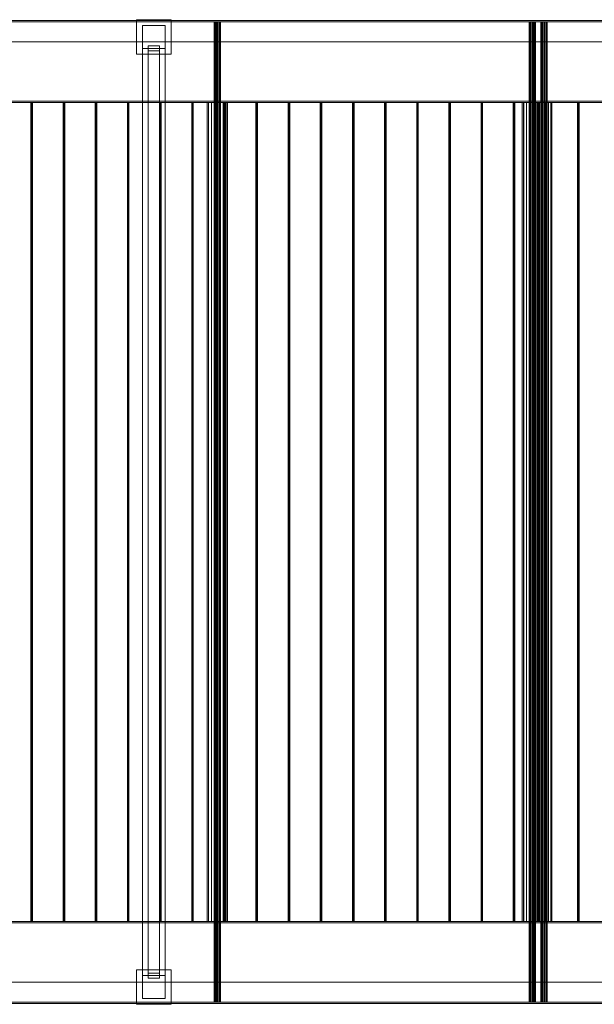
# Model space of a CAD drawing. Header units: millimetres. Extents: x -2233 to 65662, y -50530 to 6847.
# Tile 665 of 802: x 35189 to 36944, y -19502 to -16498. Entities that reach past the tile are written whole.
import ezdxf

# ---------------------------------------------------------------- set-up
doc = ezdxf.new("R2010")
doc.units = ezdxf.units.MM
doc.layers.add('superior_C03', color=7, linetype='Continuous', lineweight=0)

msp = doc.modelspace()

# ---------------------------------------------------------------- linework, layer by layer
at = {"layer": 'superior_C03'}
for p, q in [((40366.023, -16500), (26559.602, -16500)), ((26559.602, -16504), (40366.023, -16504)), ((26560.355, -16500), (40366.776, -16500)), ((40459.439, -16500), (26653.018, -16500)), ((26653.771, -16500), (40460.192, -16500)), ((40460.192, -16504), (26653.771, -16504)), ((35545.982, -16602.5), (35545.982, -16497.5)), ((35545.982, -16497.5), (35650.982, -16497.5)), ((35563.482, -16585), (35563.482, -16515)), ((35563.482, -16515), (35633.482, -16515)), ((35633.482, -16515), (35633.482, -16585)), ((35650.982, -16497.5), (35650.982, -16602.5)), ((35784.075, -16504), (35782.607, -16504)), ((35782.607, -16504), (35782.634, -16504)), ((35782.607, -16504), (35782.607, -19496)), ((35782.634, -16504), (35784.152, -16504)), ((35782.634, -16504), (35782.634, -19496)), ((35786.815, -16504), (35784.075, -16504)), ((35784.075, -16504), (35784.075, -19496)), ((35784.152, -16504), (35786.93, -16504)), ((35784.152, -16504), (35784.152, -19496)), ((35790.41, -16504), (35786.815, -16504)), ((35786.815, -16504), (35786.815, -19496)), ((35786.93, -16504), (35790.545, -16504)), ((35786.93, -16504), (35786.93, -19496)), ((35794.311, -16504), (35790.41, -16504)), ((35790.41, -16504), (35790.41, -19496)), ((35790.545, -16504), (35794.446, -16504)), ((35790.545, -16504), (35790.545, -19496)), ((35797.926, -16504), (35794.311, -16504)), ((35794.311, -16504), (35794.311, -19496)), ((35794.446, -16504), (35798.041, -16504)), ((35794.446, -16504), (35794.446, -19496)), ((35800.704, -16504), (35797.926, -16504)), ((35797.926, -16504), (35797.926, -19496)), ((35798.041, -16504), (35800.781, -16504)), ((35798.041, -16504), (35798.041, -19496)), ((35802.222, -16504), (35800.704, -16504)), ((35800.704, -16504), (35800.704, -19496)), ((35800.781, -16504), (35802.249, -16504)), ((35800.781, -16504), (35800.781, -19496)), ((35802.249, -16504), (35802.222, -16504)), ((35802.222, -16504), (35802.222, -19496)), ((35802.249, -19496), (35802.249, -16504)), ((36746.537, -16504), (36745.069, -16504)), ((36745.069, -16504), (36745.096, -16504)), ((36745.069, -16504), (36745.069, -19496)), ((36745.096, -16504), (36746.614, -16504)), ((36745.096, -16504), (36745.096, -19496)), ((36749.277, -16504), (36746.537, -16504)), ((36746.537, -16504), (36746.537, -19496)), ((36746.614, -16504), (36749.392, -16504)), ((36746.614, -16504), (36746.614, -19496)), ((36752.872, -16504), (36749.277, -16504)), ((36749.277, -16504), (36749.277, -19496)), ((36749.392, -16504), (36753.007, -16504)), ((36749.392, -16504), (36749.392, -19496)), ((36756.773, -16504), (36752.872, -16504)), ((36752.872, -16504), (36752.872, -19496)), ((36753.007, -16504), (36756.908, -16504)), ((36753.007, -16504), (36753.007, -19496)), ((36760.388, -16504), (36756.773, -16504)), ((36756.773, -16504), (36756.773, -19496)), ((36756.908, -16504), (36760.503, -16504)), ((36756.908, -16504), (36756.908, -19496)), ((36763.166, -16504), (36760.388, -16504)), ((36760.388, -16504), (36760.388, -19496)), ((36760.503, -16504), (36763.243, -16504)), ((36760.503, -16504), (36760.503, -19496)), ((36764.684, -16504), (36763.166, -16504)), ((36763.166, -16504), (36763.166, -19496)), ((36763.243, -16504), (36764.711, -16504)), ((36763.243, -16504), (36763.243, -19496)), ((36764.711, -16504), (36764.684, -16504)), ((36764.684, -16504), (36764.684, -19496)), ((36764.711, -19496), (36764.711, -16504)), ((36781.757, -16504), (36780.288, -16504)), ((36780.288, -16504), (36780.315, -16504)), ((36780.288, -16504), (36780.288, -19496)), ((36780.315, -16504), (36781.833, -16504)), ((36780.315, -16504), (36780.315, -19496)), ((36784.497, -16504), (36781.757, -16504)), ((36781.757, -16504), (36781.757, -19496)), ((36781.833, -16504), (36784.611, -16504)), ((36781.833, -16504), (36781.833, -19496)), ((36788.091, -16504), (36784.497, -16504)), ((36784.497, -16504), (36784.497, -19496)), ((36784.611, -16504), (36788.226, -16504)), ((36784.611, -16504), (36784.611, -19496)), ((36791.993, -16504), (36788.091, -16504)), ((36788.091, -16504), (36788.091, -19496)), ((36788.226, -16504), (36792.128, -16504)), ((36788.226, -16504), (36788.226, -19496)), ((36795.608, -16504), (36791.993, -16504)), ((36791.993, -16504), (36791.993, -19496)), ((36792.128, -16504), (36795.722, -16504)), ((36792.128, -16504), (36792.128, -19496)), ((36798.386, -16504), (36795.608, -16504)), ((36795.608, -16504), (36795.608, -19496)), ((36795.722, -16504), (36798.462, -16504)), ((36795.722, -16504), (36795.722, -19496)), ((36799.904, -16504), (36798.386, -16504)), ((36798.386, -16504), (36798.386, -19496)), ((36798.462, -16504), (36799.931, -16504)), ((36798.462, -16504), (36798.462, -19496)), ((36799.931, -16504), (36799.904, -16504)), ((36799.904, -16504), (36799.904, -19496)), ((36799.931, -19496), (36799.931, -16504)), ((26559.602, -16565), (40366.023, -16565)), ((40366.776, -16565), (26560.355, -16565)), ((26653.018, -16565), (40459.439, -16565)), ((40460.192, -16565), (26653.771, -16565)), ((35633.482, -16585), (35563.482, -16585)), ((35563.482, -19415), (35563.482, -16585)), ((35580.982, -16577.213), (35615.982, -16577.213)), ((35580.982, -19407.213), (35580.982, -16577.213)), ((35580.982, -16577.213), (35580.982, -16592.787)), ((35615.982, -16577.213), (35615.982, -19407.213)), ((35615.982, -16592.787), (35615.982, -16577.213)), ((35633.482, -16585), (35633.482, -19415)), ((35650.982, -16602.5), (35545.982, -16602.5)), ((35580.982, -16592.787), (35580.982, -19422.787)), ((35615.982, -16592.787), (35580.982, -16592.787)), ((35615.982, -19422.787), (35615.982, -16592.787)), ((40149.193, -16746), (26691.419, -16746)), ((26691.419, -16750), (40149.193, -16750)), ((26710.629, -16746), (40168.403, -16746)), ((40168.403, -16750), (26710.629, -16750)), ((35224.069, -16750), (35223.017, -16750)), ((35223.017, -16750), (35223.403, -16750)), ((35223.017, -16750), (35223.017, -19250)), ((35223.403, -16750), (35225.001, -16750)), ((35223.403, -16750), (35223.403, -19250)), ((35225.943, -16750), (35224.069, -16750)), ((35224.069, -16750), (35224.069, -19250)), ((35225.001, -16750), (35226.875, -16750)), ((35225.001, -16750), (35225.001, -19250)), ((35227.541, -16750), (35225.943, -16750)), ((35225.943, -16750), (35225.943, -19250)), ((35226.875, -16750), (35227.927, -16750)), ((35226.875, -16750), (35226.875, -19250)), ((35227.927, -16750), (35227.541, -16750)), ((35227.541, -16750), (35227.541, -19250)), ((35227.927, -19250), (35227.927, -16750)), ((35322.279, -16750), (35321.227, -16750)), ((35321.227, -16750), (35321.613, -16750)), ((35321.227, -16750), (35321.227, -19250)), ((35321.613, -16750), (35323.211, -16750)), ((35321.613, -16750), (35321.613, -19250)), ((35324.153, -16750), (35322.279, -16750)), ((35322.279, -16750), (35322.279, -19250)), ((35323.211, -16750), (35325.085, -16750)), ((35323.211, -16750), (35323.211, -19250)), ((35325.751, -16750), (35324.153, -16750)), ((35324.153, -16750), (35324.153, -19250)), ((35325.085, -16750), (35326.138, -16750)), ((35325.085, -16750), (35325.085, -19250)), ((35326.138, -16750), (35325.751, -16750)), ((35325.751, -16750), (35325.751, -19250)), ((35326.138, -19250), (35326.138, -16750)), ((35420.489, -16750), (35419.437, -16750)), ((35419.437, -16750), (35419.824, -16750)), ((35419.437, -16750), (35419.437, -19250)), ((35419.824, -16750), (35421.422, -16750)), ((35419.824, -16750), (35419.824, -19250)), ((35422.364, -16750), (35420.489, -16750)), ((35420.489, -16750), (35420.489, -19250)), ((35421.422, -16750), (35423.296, -16750)), ((35421.422, -16750), (35421.422, -19250)), ((35423.962, -16750), (35422.364, -16750)), ((35422.364, -16750), (35422.364, -19250)), ((35423.296, -16750), (35424.348, -16750)), ((35423.296, -16750), (35423.296, -19250)), ((35424.348, -16750), (35423.962, -16750)), ((35423.962, -16750), (35423.962, -19250)), ((35424.348, -19250), (35424.348, -16750)), ((35518.7, -16750), (35517.648, -16750)), ((35517.648, -16750), (35518.034, -16750)), ((35517.648, -16750), (35517.648, -19250)), ((35518.034, -16750), (35519.632, -16750)), ((35518.034, -16750), (35518.034, -19250)), ((35520.574, -16750), (35518.7, -16750)), ((35518.7, -16750), (35518.7, -19250)), ((35519.632, -16750), (35521.506, -16750)), ((35519.632, -16750), (35519.632, -19250)), ((35522.172, -16750), (35520.574, -16750)), ((35520.574, -16750), (35520.574, -19250)), ((35521.506, -16750), (35522.558, -16750)), ((35521.506, -16750), (35521.506, -19250)), ((35522.558, -16750), (35522.172, -16750)), ((35522.172, -16750), (35522.172, -19250)), ((35522.558, -19250), (35522.558, -16750)), ((35616.91, -16750), (35615.858, -16750)), ((35615.858, -16750), (35616.244, -16750)), ((35615.858, -16750), (35615.858, -19250)), ((35616.244, -16750), (35617.843, -16750)), ((35616.244, -16750), (35616.244, -19250)), ((35618.784, -16750), (35616.91, -16750)), ((35616.91, -16750), (35616.91, -19250)), ((35617.843, -16750), (35619.717, -16750)), ((35617.843, -16750), (35617.843, -19250)), ((35620.383, -16750), (35618.784, -16750)), ((35618.784, -16750), (35618.784, -19250)), ((35619.717, -16750), (35620.769, -16750)), ((35619.717, -16750), (35619.717, -19250)), ((35620.769, -16750), (35620.383, -16750)), ((35620.383, -16750), (35620.383, -19250)), ((35620.769, -19250), (35620.769, -16750)), ((35715.121, -16750), (35714.069, -16750)), ((35714.069, -16750), (35714.455, -16750)), ((35714.069, -16750), (35714.069, -19250)), ((35714.455, -16750), (35716.053, -16750)), ((35714.455, -16750), (35714.455, -19250)), ((35716.995, -16750), (35715.121, -16750)), ((35715.121, -16750), (35715.121, -19250)), ((35716.053, -16750), (35717.927, -16750)), ((35716.053, -16750), (35716.053, -19250)), ((35718.593, -16750), (35716.995, -16750)), ((35716.995, -16750), (35716.995, -19250)), ((35717.927, -16750), (35718.979, -16750)), ((35717.927, -16750), (35717.927, -19250)), ((35718.979, -16750), (35718.593, -16750)), ((35718.593, -16750), (35718.593, -19250)), ((35718.979, -19250), (35718.979, -16750)), ((35765.699, -16750), (35761.001, -16750)), ((35761.001, -16750), (35761.087, -16750)), ((35761.001, -16750), (35761.001, -19250)), ((35761.087, -16750), (35765.944, -16750)), ((35761.087, -16750), (35761.087, -19250)), ((35774.467, -16750), (35765.699, -16750)), ((35765.699, -16750), (35765.699, -19250)), ((35765.944, -16750), (35774.833, -16750)), ((35765.944, -16750), (35765.944, -19250)), ((35785.969, -16750), (35774.467, -16750)), ((35774.467, -16750), (35774.467, -19250)), ((35774.833, -16750), (35786.401, -16750)), ((35774.833, -16750), (35774.833, -19250)), ((35798.455, -16750), (35785.969, -16750)), ((35785.969, -16750), (35785.969, -19250)), ((35786.401, -16750), (35798.887, -16750)), ((35786.401, -16750), (35786.401, -19250)), ((35810.023, -16750), (35798.455, -16750)), ((35798.455, -16750), (35798.455, -19250)), ((35798.887, -16750), (35810.389, -16750)), ((35798.887, -16750), (35798.887, -19250)), ((35818.912, -16750), (35810.023, -16750)), ((35810.023, -16750), (35810.023, -19250)), ((35810.389, -16750), (35819.157, -16750)), ((35810.389, -16750), (35810.389, -19250)), ((35813.331, -16750), (35812.279, -16750)), ((35812.279, -16750), (35812.665, -16750)), ((35812.279, -16750), (35812.279, -19250)), ((35812.665, -16750), (35814.263, -16750)), ((35812.665, -16750), (35812.665, -19250)), ((35815.205, -16750), (35813.331, -16750)), ((35813.331, -16750), (35813.331, -19250)), ((35814.263, -16750), (35816.138, -16750)), ((35814.263, -16750), (35814.263, -19250)), ((35816.803, -16750), (35815.205, -16750)), ((35815.205, -16750), (35815.205, -19250)), ((35816.138, -16750), (35817.19, -16750)), ((35816.138, -16750), (35816.138, -19250)), ((35817.19, -16750), (35816.803, -16750)), ((35816.803, -16750), (35816.803, -19250)), ((35817.19, -19250), (35817.19, -16750)), ((35823.77, -16750), (35818.912, -16750)), ((35818.912, -16750), (35818.912, -19250)), ((35819.157, -16750), (35823.855, -16750)), ((35819.157, -16750), (35819.157, -19250)), ((35823.855, -16750), (35823.77, -16750)), ((35823.77, -16750), (35823.77, -19250)), ((35823.855, -19250), (35823.855, -16750)), ((35911.542, -16750), (35910.489, -16750)), ((35910.489, -16750), (35910.876, -16750)), ((35910.489, -16750), (35910.489, -19250)), ((35910.876, -16750), (35912.474, -16750)), ((35910.876, -16750), (35910.876, -19250)), ((35913.416, -16750), (35911.542, -16750)), ((35911.542, -16750), (35911.542, -19250)), ((35912.474, -16750), (35914.348, -16750)), ((35912.474, -16750), (35912.474, -19250)), ((35915.014, -16750), (35913.416, -16750)), ((35913.416, -16750), (35913.416, -19250)), ((35914.348, -16750), (35915.4, -16750)), ((35914.348, -16750), (35914.348, -19250)), ((35915.4, -16750), (35915.014, -16750)), ((35915.014, -16750), (35915.014, -19250)), ((35915.4, -19250), (35915.4, -16750)), ((36009.752, -16750), (36008.7, -16750)), ((36008.7, -16750), (36009.086, -16750)), ((36008.7, -16750), (36008.7, -19250)), ((36009.086, -16750), (36010.684, -16750)), ((36009.086, -16750), (36009.086, -19250)), ((36011.626, -16750), (36009.752, -16750)), ((36009.752, -16750), (36009.752, -19250)), ((36010.684, -16750), (36012.558, -16750)), ((36010.684, -16750), (36010.684, -19250)), ((36013.224, -16750), (36011.626, -16750)), ((36011.626, -16750), (36011.626, -19250)), ((36012.558, -16750), (36013.61, -16750)), ((36012.558, -16750), (36012.558, -19250)), ((36013.61, -16750), (36013.224, -16750)), ((36013.224, -16750), (36013.224, -19250)), ((36013.61, -19250), (36013.61, -16750)), ((36107.962, -16750), (36106.91, -16750)), ((36106.91, -16750), (36107.296, -16750)), ((36106.91, -16750), (36106.91, -19250)), ((36107.296, -16750), (36108.895, -16750)), ((36107.296, -16750), (36107.296, -19250)), ((36109.836, -16750), (36107.962, -16750)), ((36107.962, -16750), (36107.962, -19250)), ((36108.895, -16750), (36110.769, -16750)), ((36108.895, -16750), (36108.895, -19250)), ((36111.435, -16750), (36109.836, -16750)), ((36109.836, -16750), (36109.836, -19250)), ((36110.769, -16750), (36111.821, -16750)), ((36110.769, -16750), (36110.769, -19250)), ((36111.821, -16750), (36111.435, -16750)), ((36111.435, -16750), (36111.435, -19250)), ((36111.821, -19250), (36111.821, -16750)), ((36206.173, -16750), (36205.121, -16750)), ((36205.121, -16750), (36205.507, -16750)), ((36205.121, -16750), (36205.121, -19250)), ((36205.507, -16750), (36207.105, -16750)), ((36205.507, -16750), (36205.507, -19250)), ((36208.047, -16750), (36206.173, -16750)), ((36206.173, -16750), (36206.173, -19250)), ((36207.105, -16750), (36208.979, -16750)), ((36207.105, -16750), (36207.105, -19250)), ((36209.645, -16750), (36208.047, -16750)), ((36208.047, -16750), (36208.047, -19250)), ((36208.979, -16750), (36210.031, -16750)), ((36208.979, -16750), (36208.979, -19250)), ((36210.031, -16750), (36209.645, -16750)), ((36209.645, -16750), (36209.645, -19250)), ((36210.031, -19250), (36210.031, -16750)), ((36304.383, -16750), (36303.331, -16750)), ((36303.331, -16750), (36303.717, -16750)), ((36303.331, -16750), (36303.331, -19250)), ((36303.717, -16750), (36305.316, -16750)), ((36303.717, -16750), (36303.717, -19250)), ((36306.257, -16750), (36304.383, -16750)), ((36304.383, -16750), (36304.383, -19250)), ((36305.316, -16750), (36307.19, -16750)), ((36305.316, -16750), (36305.316, -19250)), ((36307.855, -16750), (36306.257, -16750)), ((36306.257, -16750), (36306.257, -19250)), ((36307.19, -16750), (36308.242, -16750)), ((36307.19, -16750), (36307.19, -19250)), ((36308.242, -16750), (36307.855, -16750)), ((36307.855, -16750), (36307.855, -19250)), ((36308.242, -19250), (36308.242, -16750)), ((36402.594, -16750), (36401.542, -16750)), ((36401.542, -16750), (36401.928, -16750)), ((36401.542, -16750), (36401.542, -19250)), ((36401.928, -16750), (36403.526, -16750)), ((36401.928, -16750), (36401.928, -19250)), ((36404.468, -16750), (36402.594, -16750)), ((36402.594, -16750), (36402.594, -19250)), ((36403.526, -16750), (36405.4, -16750)), ((36403.526, -16750), (36403.526, -19250)), ((36406.066, -16750), (36404.468, -16750)), ((36404.468, -16750), (36404.468, -19250)), ((36405.4, -16750), (36406.452, -16750)), ((36405.4, -16750), (36405.4, -19250)), ((36406.452, -16750), (36406.066, -16750)), ((36406.066, -16750), (36406.066, -19250)), ((36406.452, -19250), (36406.452, -16750)), ((36500.804, -16750), (36499.752, -16750)), ((36499.752, -16750), (36500.138, -16750)), ((36499.752, -16750), (36499.752, -19250)), ((36500.138, -16750), (36501.736, -16750)), ((36500.138, -16750), (36500.138, -19250)), ((36502.678, -16750), (36500.804, -16750)), ((36500.804, -16750), (36500.804, -19250)), ((36501.736, -16750), (36503.61, -16750)), ((36501.736, -16750), (36501.736, -19250)), ((36504.276, -16750), (36502.678, -16750)), ((36502.678, -16750), (36502.678, -19250)), ((36503.61, -16750), (36504.662, -16750)), ((36503.61, -16750), (36503.61, -19250)), ((36504.662, -16750), (36504.276, -16750)), ((36504.276, -16750), (36504.276, -19250)), ((36504.662, -19250), (36504.662, -16750)), ((36599.014, -16750), (36597.962, -16750)), ((36597.962, -16750), (36598.349, -16750)), ((36597.962, -16750), (36597.962, -19250)), ((36598.349, -16750), (36599.947, -16750)), ((36598.349, -16750), (36598.349, -19250)), ((36600.888, -16750), (36599.014, -16750)), ((36599.014, -16750), (36599.014, -19250)), ((36599.947, -16750), (36601.821, -16750)), ((36599.947, -16750), (36599.947, -19250)), ((36602.487, -16750), (36600.888, -16750)), ((36600.888, -16750), (36600.888, -19250)), ((36601.821, -16750), (36602.873, -16750)), ((36601.821, -16750), (36601.821, -19250)), ((36602.873, -16750), (36602.487, -16750)), ((36602.487, -16750), (36602.487, -19250)), ((36602.873, -19250), (36602.873, -16750)), ((36697.225, -16750), (36696.173, -16750)), ((36696.173, -16750), (36696.559, -16750)), ((36696.173, -16750), (36696.173, -19250)), ((36696.559, -16750), (36698.157, -16750)), ((36696.559, -16750), (36696.559, -19250)), ((36699.099, -16750), (36697.225, -16750)), ((36697.225, -16750), (36697.225, -19250)), ((36698.157, -16750), (36700.031, -16750)), ((36698.157, -16750), (36698.157, -19250)), ((36700.697, -16750), (36699.099, -16750)), ((36699.099, -16750), (36699.099, -19250)), ((36700.031, -16750), (36701.083, -16750)), ((36700.031, -16750), (36700.031, -19250)), ((36701.083, -16750), (36700.697, -16750)), ((36700.697, -16750), (36700.697, -19250)), ((36701.083, -19250), (36701.083, -16750)), ((36728.161, -16750), (36723.463, -16750)), ((36723.463, -16750), (36723.549, -16750)), ((36723.463, -16750), (36723.463, -19250)), ((36723.549, -16750), (36728.406, -16750)), ((36723.549, -16750), (36723.549, -19250)), ((36736.929, -16750), (36728.161, -16750)), ((36728.161, -16750), (36728.161, -19250)), ((36728.406, -16750), (36737.295, -16750)), ((36728.406, -16750), (36728.406, -19250)), ((36748.431, -16750), (36736.929, -16750)), ((36736.929, -16750), (36736.929, -19250)), ((36737.295, -16750), (36748.863, -16750)), ((36737.295, -16750), (36737.295, -19250)), ((36760.917, -16750), (36748.431, -16750)), ((36748.431, -16750), (36748.431, -19250)), ((36748.863, -16750), (36761.349, -16750)), ((36748.863, -16750), (36748.863, -19250)), ((36772.485, -16750), (36760.917, -16750)), ((36760.917, -16750), (36760.917, -19250)), ((36761.349, -16750), (36772.851, -16750)), ((36761.349, -16750), (36761.349, -19250)), ((36769.228, -16750), (36765.557, -16750)), ((36765.557, -16750), (36765.624, -16750)), ((36765.557, -16750), (36765.557, -19250)), ((36765.624, -16750), (36769.419, -16750)), ((36765.624, -16750), (36765.624, -19250)), ((36776.078, -16750), (36769.228, -16750)), ((36769.228, -16750), (36769.228, -19250)), ((36769.419, -16750), (36776.364, -16750)), ((36769.419, -16750), (36769.419, -19250)), ((36781.374, -16750), (36772.485, -16750)), ((36772.485, -16750), (36772.485, -19250)), ((36772.851, -16750), (36781.619, -16750)), ((36772.851, -16750), (36772.851, -19250)), ((36785.064, -16750), (36776.078, -16750)), ((36776.078, -16750), (36776.078, -19250)), ((36776.364, -16750), (36785.401, -16750)), ((36776.364, -16750), (36776.364, -19250)), ((36786.232, -16750), (36781.374, -16750)), ((36781.374, -16750), (36781.374, -19250)), ((36781.619, -16750), (36786.317, -16750)), ((36781.619, -16750), (36781.619, -19250)), ((36794.818, -16750), (36785.064, -16750)), ((36785.064, -16750), (36785.064, -19250)), ((36785.401, -16750), (36795.155, -16750)), ((36785.401, -16750), (36785.401, -19250)), ((36786.317, -16750), (36786.232, -16750)), ((36786.232, -16750), (36786.232, -19250)), ((36786.317, -19250), (36786.317, -16750)), ((36795.435, -16750), (36794.383, -16750)), ((36794.383, -16750), (36794.769, -16750)), ((36794.383, -16750), (36794.383, -19250)), ((36794.769, -16750), (36796.368, -16750)), ((36794.769, -16750), (36794.769, -19250)), ((36803.855, -16750), (36794.818, -16750)), ((36794.818, -16750), (36794.818, -19250)), ((36795.155, -16750), (36804.141, -16750)), ((36795.155, -16750), (36795.155, -19250)), ((36797.309, -16750), (36795.435, -16750)), ((36795.435, -16750), (36795.435, -19250)), ((36796.368, -16750), (36798.242, -16750)), ((36796.368, -16750), (36796.368, -19250)), ((36798.907, -16750), (36797.309, -16750)), ((36797.309, -16750), (36797.309, -19250)), ((36798.242, -16750), (36799.294, -16750)), ((36798.242, -16750), (36798.242, -19250)), ((36799.294, -16750), (36798.907, -16750)), ((36798.907, -16750), (36798.907, -19250)), ((36799.294, -19250), (36799.294, -16750)), ((36810.8, -16750), (36803.855, -16750)), ((36803.855, -16750), (36803.855, -19250)), ((36804.141, -16750), (36810.991, -16750)), ((36804.141, -16750), (36804.141, -19250)), ((36814.595, -16750), (36810.8, -16750)), ((36810.8, -16750), (36810.8, -19250)), ((36810.991, -16750), (36814.662, -16750)), ((36810.991, -16750), (36810.991, -19250)), ((36814.662, -16750), (36814.595, -16750)), ((36814.595, -16750), (36814.595, -19250)), ((36814.662, -19250), (36814.662, -16750)), ((36893.646, -16750), (36892.594, -16750)), ((36892.594, -16750), (36892.98, -16750)), ((36892.594, -16750), (36892.594, -19250)), ((36892.98, -16750), (36894.578, -16750)), ((36892.98, -16750), (36892.98, -19250)), ((36895.52, -16750), (36893.646, -16750)), ((36893.646, -16750), (36893.646, -19250)), ((36894.578, -16750), (36896.452, -16750)), ((36894.578, -16750), (36894.578, -19250)), ((36897.118, -16750), (36895.52, -16750)), ((36895.52, -16750), (36895.52, -19250)), ((36896.452, -16750), (36897.504, -16750)), ((36896.452, -16750), (36896.452, -19250)), ((36897.504, -16750), (36897.118, -16750)), ((36897.118, -16750), (36897.118, -19250)), ((36897.504, -19250), (36897.504, -16750)), ((40149.193, -19250), (26691.419, -19250)), ((26691.419, -19254), (40149.193, -19254)), ((26710.629, -19250), (40168.403, -19250)), ((40168.403, -19254), (26710.629, -19254)), ((35223.403, -19250), (35223.017, -19250)), ((35223.017, -19250), (35224.069, -19250)), ((35225.001, -19250), (35223.403, -19250)), ((35224.069, -19250), (35225.943, -19250)), ((35226.875, -19250), (35225.001, -19250)), ((35225.943, -19250), (35227.541, -19250)), ((35227.927, -19250), (35226.875, -19250)), ((35227.541, -19250), (35227.927, -19250)), ((35321.613, -19250), (35321.227, -19250)), ((35321.227, -19250), (35322.279, -19250)), ((35323.211, -19250), (35321.613, -19250)), ((35322.279, -19250), (35324.153, -19250)), ((35325.085, -19250), (35323.211, -19250)), ((35324.153, -19250), (35325.751, -19250)), ((35326.138, -19250), (35325.085, -19250)), ((35325.751, -19250), (35326.138, -19250)), ((35419.824, -19250), (35419.437, -19250)), ((35419.437, -19250), (35420.489, -19250)), ((35421.422, -19250), (35419.824, -19250)), ((35420.489, -19250), (35422.364, -19250)), ((35423.296, -19250), (35421.422, -19250)), ((35422.364, -19250), (35423.962, -19250)), ((35424.348, -19250), (35423.296, -19250)), ((35423.962, -19250), (35424.348, -19250)), ((35518.034, -19250), (35517.648, -19250)), ((35517.648, -19250), (35518.7, -19250)), ((35519.632, -19250), (35518.034, -19250)), ((35518.7, -19250), (35520.574, -19250)), ((35521.506, -19250), (35519.632, -19250)), ((35520.574, -19250), (35522.172, -19250)), ((35522.558, -19250), (35521.506, -19250)), ((35522.172, -19250), (35522.558, -19250)), ((35616.244, -19250), (35615.858, -19250)), ((35615.858, -19250), (35616.91, -19250)), ((35617.843, -19250), (35616.244, -19250)), ((35616.91, -19250), (35618.784, -19250)), ((35619.717, -19250), (35617.843, -19250)), ((35618.784, -19250), (35620.383, -19250)), ((35620.769, -19250), (35619.717, -19250)), ((35620.383, -19250), (35620.769, -19250)), ((35714.455, -19250), (35714.069, -19250)), ((35714.069, -19250), (35715.121, -19250)), ((35716.053, -19250), (35714.455, -19250)), ((35715.121, -19250), (35716.995, -19250)), ((35717.927, -19250), (35716.053, -19250)), ((35716.995, -19250), (35718.593, -19250)), ((35718.979, -19250), (35717.927, -19250)), ((35718.593, -19250), (35718.979, -19250)), ((35761.087, -19250), (35761.001, -19250)), ((35761.001, -19250), (35765.699, -19250)), ((35765.944, -19250), (35761.087, -19250)), ((35765.699, -19250), (35774.467, -19250)), ((35774.833, -19250), (35765.944, -19250)), ((35774.467, -19250), (35785.969, -19250)), ((35786.401, -19250), (35774.833, -19250)), ((35785.969, -19250), (35798.455, -19250)), ((35798.887, -19250), (35786.401, -19250)), ((35798.455, -19250), (35810.023, -19250)), ((35810.389, -19250), (35798.887, -19250)), ((35810.023, -19250), (35818.912, -19250)), ((35819.157, -19250), (35810.389, -19250)), ((35812.665, -19250), (35812.279, -19250)), ((35812.279, -19250), (35813.331, -19250)), ((35814.263, -19250), (35812.665, -19250)), ((35813.331, -19250), (35815.205, -19250)), ((35816.138, -19250), (35814.263, -19250)), ((35815.205, -19250), (35816.803, -19250)), ((35817.19, -19250), (35816.138, -19250)), ((35816.803, -19250), (35817.19, -19250)), ((35818.912, -19250), (35823.77, -19250)), ((35823.855, -19250), (35819.157, -19250)), ((35823.77, -19250), (35823.855, -19250)), ((35910.876, -19250), (35910.489, -19250)), ((35910.489, -19250), (35911.542, -19250)), ((35912.474, -19250), (35910.876, -19250)), ((35911.542, -19250), (35913.416, -19250)), ((35914.348, -19250), (35912.474, -19250)), ((35913.416, -19250), (35915.014, -19250)), ((35915.4, -19250), (35914.348, -19250)), ((35915.014, -19250), (35915.4, -19250)), ((36009.086, -19250), (36008.7, -19250)), ((36008.7, -19250), (36009.752, -19250)), ((36010.684, -19250), (36009.086, -19250)), ((36009.752, -19250), (36011.626, -19250)), ((36012.558, -19250), (36010.684, -19250)), ((36011.626, -19250), (36013.224, -19250)), ((36013.61, -19250), (36012.558, -19250)), ((36013.224, -19250), (36013.61, -19250)), ((36107.296, -19250), (36106.91, -19250)), ((36106.91, -19250), (36107.962, -19250)), ((36108.895, -19250), (36107.296, -19250)), ((36107.962, -19250), (36109.836, -19250)), ((36110.769, -19250), (36108.895, -19250)), ((36109.836, -19250), (36111.435, -19250)), ((36111.821, -19250), (36110.769, -19250)), ((36111.435, -19250), (36111.821, -19250)), ((36205.507, -19250), (36205.121, -19250)), ((36205.121, -19250), (36206.173, -19250)), ((36207.105, -19250), (36205.507, -19250)), ((36206.173, -19250), (36208.047, -19250)), ((36208.979, -19250), (36207.105, -19250)), ((36208.047, -19250), (36209.645, -19250)), ((36210.031, -19250), (36208.979, -19250)), ((36209.645, -19250), (36210.031, -19250)), ((36303.717, -19250), (36303.331, -19250)), ((36303.331, -19250), (36304.383, -19250)), ((36305.316, -19250), (36303.717, -19250)), ((36304.383, -19250), (36306.257, -19250)), ((36307.19, -19250), (36305.316, -19250)), ((36306.257, -19250), (36307.855, -19250)), ((36308.242, -19250), (36307.19, -19250)), ((36307.855, -19250), (36308.242, -19250)), ((36401.928, -19250), (36401.542, -19250)), ((36401.542, -19250), (36402.594, -19250)), ((36403.526, -19250), (36401.928, -19250)), ((36402.594, -19250), (36404.468, -19250)), ((36405.4, -19250), (36403.526, -19250)), ((36404.468, -19250), (36406.066, -19250)), ((36406.452, -19250), (36405.4, -19250)), ((36406.066, -19250), (36406.452, -19250)), ((36500.138, -19250), (36499.752, -19250)), ((36499.752, -19250), (36500.804, -19250)), ((36501.736, -19250), (36500.138, -19250)), ((36500.804, -19250), (36502.678, -19250)), ((36503.61, -19250), (36501.736, -19250)), ((36502.678, -19250), (36504.276, -19250)), ((36504.662, -19250), (36503.61, -19250)), ((36504.276, -19250), (36504.662, -19250)), ((36598.349, -19250), (36597.962, -19250)), ((36597.962, -19250), (36599.014, -19250)), ((36599.947, -19250), (36598.349, -19250)), ((36599.014, -19250), (36600.888, -19250)), ((36601.821, -19250), (36599.947, -19250)), ((36600.888, -19250), (36602.487, -19250)), ((36602.873, -19250), (36601.821, -19250)), ((36602.487, -19250), (36602.873, -19250)), ((36696.559, -19250), (36696.173, -19250)), ((36696.173, -19250), (36697.225, -19250)), ((36698.157, -19250), (36696.559, -19250)), ((36697.225, -19250), (36699.099, -19250)), ((36700.031, -19250), (36698.157, -19250)), ((36699.099, -19250), (36700.697, -19250)), ((36701.083, -19250), (36700.031, -19250)), ((36700.697, -19250), (36701.083, -19250)), ((36723.549, -19250), (36723.463, -19250)), ((36723.463, -19250), (36728.161, -19250)), ((36728.406, -19250), (36723.549, -19250)), ((36728.161, -19250), (36736.929, -19250)), ((36737.295, -19250), (36728.406, -19250)), ((36736.929, -19250), (36748.431, -19250)), ((36748.863, -19250), (36737.295, -19250)), ((36748.431, -19250), (36760.917, -19250)), ((36761.349, -19250), (36748.863, -19250)), ((36760.917, -19250), (36772.485, -19250)), ((36772.851, -19250), (36761.349, -19250)), ((36765.624, -19250), (36765.557, -19250)), ((36765.557, -19250), (36769.228, -19250)), ((36769.419, -19250), (36765.624, -19250)), ((36769.228, -19250), (36776.078, -19250)), ((36776.364, -19250), (36769.419, -19250)), ((36772.485, -19250), (36781.374, -19250)), ((36781.619, -19250), (36772.851, -19250)), ((36776.078, -19250), (36785.064, -19250)), ((36785.401, -19250), (36776.364, -19250)), ((36781.374, -19250), (36786.232, -19250)), ((36786.317, -19250), (36781.619, -19250)), ((36785.064, -19250), (36794.818, -19250)), ((36795.155, -19250), (36785.401, -19250)), ((36786.232, -19250), (36786.317, -19250)), ((36794.769, -19250), (36794.383, -19250)), ((36794.383, -19250), (36795.435, -19250)), ((36796.368, -19250), (36794.769, -19250)), ((36794.818, -19250), (36803.855, -19250)), ((36804.141, -19250), (36795.155, -19250)), ((36795.435, -19250), (36797.309, -19250)), ((36798.242, -19250), (36796.368, -19250)), ((36797.309, -19250), (36798.907, -19250)), ((36799.294, -19250), (36798.242, -19250)), ((36798.907, -19250), (36799.294, -19250)), ((36803.855, -19250), (36810.8, -19250)), ((36810.991, -19250), (36804.141, -19250)), ((36810.8, -19250), (36814.595, -19250)), ((36814.662, -19250), (36810.991, -19250)), ((36814.595, -19250), (36814.662, -19250)), ((36892.98, -19250), (36892.594, -19250)), ((36892.594, -19250), (36893.646, -19250)), ((36894.578, -19250), (36892.98, -19250)), ((36893.646, -19250), (36895.52, -19250)), ((36896.452, -19250), (36894.578, -19250)), ((36895.52, -19250), (36897.118, -19250)), ((36897.504, -19250), (36896.452, -19250)), ((36897.118, -19250), (36897.504, -19250)), ((35545.982, -19502.5), (35545.982, -19397.5)), ((35545.982, -19397.5), (35650.982, -19397.5)), ((35615.982, -19407.213), (35580.982, -19407.213)), ((35580.982, -19422.787), (35580.982, -19407.213)), ((35615.982, -19407.213), (35615.982, -19422.787)), ((35650.982, -19397.5), (35650.982, -19502.5)), ((40366.023, -19435), (26559.602, -19435)), ((26560.355, -19435), (40366.776, -19435)), ((40459.439, -19435), (26653.018, -19435)), ((26653.771, -19435), (40460.192, -19435)), ((35563.482, -19485), (35563.482, -19415)), ((35563.482, -19415), (35633.482, -19415)), ((35580.982, -19422.787), (35615.982, -19422.787)), ((35633.482, -19415), (35633.482, -19485)), ((40366.023, -19496), (26559.602, -19496)), ((26559.602, -19500), (40366.023, -19500)), ((40366.776, -19500), (26560.355, -19500)), ((26653.018, -19500), (40459.439, -19500)), ((26653.771, -19496), (40460.192, -19496)), ((40460.192, -19500), (26653.771, -19500)), ((35633.482, -19485), (35563.482, -19485)), ((35782.634, -19496), (35782.607, -19496)), ((35782.607, -19496), (35784.075, -19496)), ((35784.152, -19496), (35782.634, -19496)), ((35784.075, -19496), (35786.815, -19496)), ((35786.93, -19496), (35784.152, -19496)), ((35786.815, -19496), (35790.41, -19496)), ((35790.545, -19496), (35786.93, -19496)), ((35790.41, -19496), (35794.311, -19496)), ((35794.446, -19496), (35790.545, -19496)), ((35794.311, -19496), (35797.926, -19496)), ((35798.041, -19496), (35794.446, -19496)), ((35797.926, -19496), (35800.704, -19496)), ((35800.781, -19496), (35798.041, -19496)), ((35800.704, -19496), (35802.222, -19496)), ((35802.249, -19496), (35800.781, -19496)), ((35802.222, -19496), (35802.249, -19496)), ((36745.096, -19496), (36745.069, -19496)), ((36745.069, -19496), (36746.537, -19496)), ((36746.614, -19496), (36745.096, -19496)), ((36746.537, -19496), (36749.277, -19496)), ((36749.392, -19496), (36746.614, -19496)), ((36749.277, -19496), (36752.872, -19496)), ((36753.007, -19496), (36749.392, -19496)), ((36752.872, -19496), (36756.773, -19496)), ((36756.908, -19496), (36753.007, -19496)), ((36756.773, -19496), (36760.388, -19496)), ((36760.503, -19496), (36756.908, -19496)), ((36760.388, -19496), (36763.166, -19496)), ((36763.243, -19496), (36760.503, -19496)), ((36763.166, -19496), (36764.684, -19496)), ((36764.711, -19496), (36763.243, -19496)), ((36764.684, -19496), (36764.711, -19496)), ((36780.315, -19496), (36780.288, -19496)), ((36780.288, -19496), (36781.757, -19496)), ((36781.833, -19496), (36780.315, -19496)), ((36781.757, -19496), (36784.497, -19496)), ((36784.611, -19496), (36781.833, -19496)), ((36784.497, -19496), (36788.091, -19496)), ((36788.226, -19496), (36784.611, -19496)), ((36788.091, -19496), (36791.993, -19496)), ((36792.128, -19496), (36788.226, -19496)), ((36791.993, -19496), (36795.608, -19496)), ((36795.722, -19496), (36792.128, -19496)), ((36795.608, -19496), (36798.386, -19496)), ((36798.462, -19496), (36795.722, -19496)), ((36798.386, -19496), (36799.904, -19496)), ((36799.931, -19496), (36798.462, -19496)), ((36799.904, -19496), (36799.931, -19496)), ((35650.982, -19502.5), (35545.982, -19502.5))]:
    msp.add_line(p, q, dxfattribs=at)

doc.saveas('drawing.dxf')
